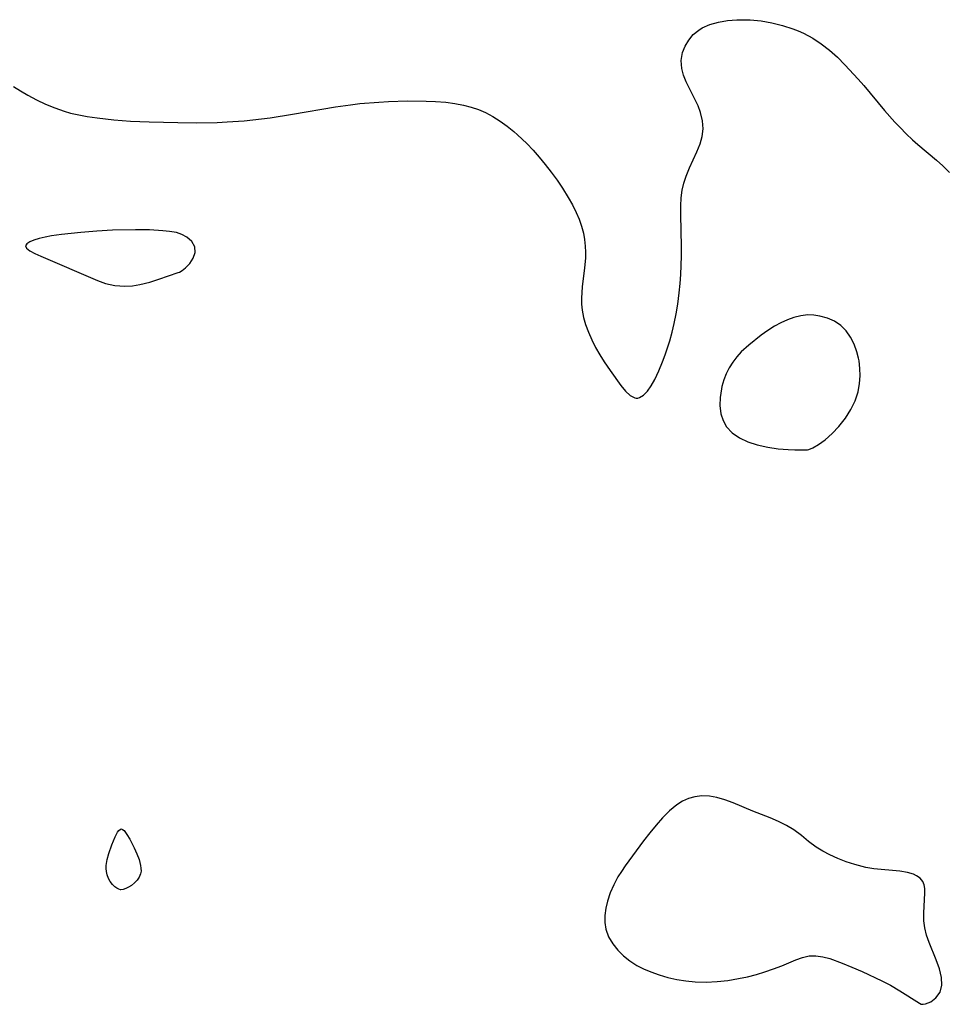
# Model space of a CAD drawing. Header units: metres. Extents: x 1073367 to 1082519, y 1569854 to 1574957.
# Tile 491 of 656: x 1077501 to 1077663, y 1573521 to 1573693. Entities that reach past the tile are written whole.
import ezdxf

# ---------------------------------------------------------------- set-up
doc = ezdxf.new("R2010")
doc.units = ezdxf.units.M
doc.layers.add('CGG_CurvaNivelLidar_v1', color=253, linetype='Continuous', lineweight=30)

msp = doc.modelspace()

# ---------------------------------------------------------------- linework, layer by layer
at = {"layer": 'CGG_CurvaNivelLidar_v1'}
for p, q in [((1077624.5458, 1573692.7873, 70), (1077626.1995, 1573692.9225, 70)), ((1077626.1995, 1573692.9225, 70), (1077627.8931, 1573692.9292, 70)), ((1077627.8931, 1573692.9292, 70), (1077628.5176, 1573692.899, 70)), ((1077628.5176, 1573692.899, 70), (1077630.4057, 1573692.7017, 70)), ((1077619.5365, 1573691.1266, 70), (1077620.1093, 1573691.4839, 70)), ((1077620.1093, 1573691.4839, 70), (1077621.4653, 1573692.0924, 70)), ((1077621.4653, 1573692.0924, 70), (1077622.9573, 1573692.5167, 70)), ((1077622.9573, 1573692.5167, 70), (1077624.5458, 1573692.7873, 70)), ((1077630.4057, 1573692.7017, 70), (1077632.2909, 1573692.3648, 70)), ((1077632.2909, 1573692.3648, 70), (1077634.1558, 1573691.904, 70)), ((1077634.1558, 1573691.904, 70), (1077635.9824, 1573691.3211, 70)), ((1077635.9824, 1573691.3211, 70), (1077636.9232, 1573690.9607, 70)), ((1077617.7544, 1573689.3722, 70), (1077618.5633, 1573690.3172, 70)), ((1077618.5633, 1573690.3172, 70), (1077619.5365, 1573691.1266, 70)), ((1077636.9232, 1573690.9607, 70), (1077637.8436, 1573690.5557, 70)), ((1077637.8436, 1573690.5557, 70), (1077639.4307, 1573689.7065, 70)), ((1077639.4307, 1573689.7065, 70), (1077640.9426, 1573688.716, 70)), ((1077616.6859, 1573687.198, 70), (1077617.1214, 1573688.3238, 70)), ((1077617.1214, 1573688.3238, 70), (1077617.7544, 1573689.3722, 70)), ((1077640.9426, 1573688.716, 70), (1077642.3792, 1573687.6034, 70)), ((1077616.4595, 1573685.8166, 70), (1077616.6859, 1573687.198, 70)), ((1077642.3792, 1573687.6034, 70), (1077643.7524, 1573686.3723, 70)), ((1077643.7524, 1573686.3723, 70), (1077645.067, 1573685.0607, 70)), ((1077616.5489, 1573684.4136, 70), (1077616.4595, 1573685.8166, 70)), ((1077616.8664, 1573683.2508, 70), (1077616.5489, 1573684.4136, 70)), ((1077645.067, 1573685.0607, 70), (1077647.3569, 1573682.5631, 70)), ((1077617.3424, 1573682.0934, 70), (1077616.8664, 1573683.2508, 70)), ((1077647.3569, 1573682.5631, 70), (1077648.3692, 1573681.4002, 70)), ((1077499.7378, 1573681.2398, 70), (1077500.9512, 1573680.4765, 70)), ((1077618.8553, 1573679.0627, 70), (1077617.3424, 1573682.0934, 70)), ((1077648.3692, 1573681.4002, 70), (1077652.0144, 1573677.0503, 70)), ((1077500.9512, 1573680.4765, 70), (1077502.1928, 1573679.7523, 70)), ((1077502.1928, 1573679.7523, 70), (1077503.737, 1573678.9273, 70)), ((1077503.737, 1573678.9273, 70), (1077505.3189, 1573678.1715, 70)), ((1077505.3189, 1573678.1715, 70), (1077506.9346, 1573677.4973, 70)), ((1077506.9346, 1573677.4973, 70), (1077508.5851, 1573676.9209, 70)), ((1077548.493, 1573676.3959, 70), (1077555.9801, 1573677.6803, 70)), ((1077555.9801, 1573677.6803, 70), (1077558.6275, 1573678.0742, 70)), ((1077558.6275, 1573678.0742, 70), (1077560.2802, 1573678.2658, 70)), ((1077560.2802, 1573678.2658, 70), (1077563.5983, 1573678.5376, 70)), ((1077563.5983, 1573678.5376, 70), (1077565.2951, 1573678.6302, 70)), ((1077565.2951, 1573678.6302, 70), (1077568.6193, 1573678.7312, 70)), ((1077568.6193, 1573678.7312, 70), (1077571.8694, 1573678.7128, 70)), ((1077571.8694, 1573678.7128, 70), (1077573.4816, 1573678.6457, 70)), ((1077573.4816, 1573678.6457, 70), (1077575.3163, 1573678.5016, 70)), ((1077575.3163, 1573678.5016, 70), (1077576.8776, 1573678.3005, 70)), ((1077576.8776, 1573678.3005, 70), (1077578.4116, 1573678.0068, 70)), ((1077578.4116, 1573678.0068, 70), (1077579.715, 1573677.66, 70)), ((1077579.715, 1573677.66, 70), (1077580.9864, 1573677.2243, 70)), ((1077619.3954, 1573677.8917, 70), (1077618.8553, 1573679.0627, 70)), ((1077619.8387, 1573676.699, 70), (1077619.3954, 1573677.8917, 70)), ((1077508.5851, 1573676.9209, 70), (1077509.693, 1573676.6034, 70)), ((1077509.693, 1573676.6034, 70), (1077510.8152, 1573676.3346, 70)), ((1077510.8152, 1573676.3346, 70), (1077512.5707, 1573676.0051, 70)), ((1077512.5707, 1573676.0051, 70), (1077514.3472, 1573675.7533, 70)), ((1077514.3472, 1573675.7533, 70), (1077517.2731, 1573675.4435, 70)), ((1077541.555, 1573675.419, 70), (1077544.6095, 1573675.8, 70)), ((1077544.6095, 1573675.8, 70), (1077548.493, 1573676.3959, 70)), ((1077580.9864, 1573677.2243, 70), (1077582.22, 1573676.6964, 70)), ((1077582.22, 1573676.6964, 70), (1077583.5372, 1573676.0011, 70)), ((1077583.5372, 1573676.0011, 70), (1077584.8055, 1573675.2062, 70)), ((1077620.1688, 1573675.2803, 70), (1077619.8387, 1573676.699, 70)), ((1077652.0144, 1573677.0503, 70), (1077653.7895, 1573675.0495, 70)), ((1077517.2731, 1573675.4435, 70), (1077520.1822, 1573675.2226, 70)), ((1077520.1822, 1573675.2226, 70), (1077523.4532, 1573675.0706, 70)), ((1077523.4532, 1573675.0706, 70), (1077528.4455, 1573674.9439, 70)), ((1077528.4455, 1573674.9439, 70), (1077531.7269, 1573674.9209, 70)), ((1077531.7269, 1573674.9209, 70), (1077535.2986, 1573674.9805, 70)), ((1077535.2986, 1573674.9805, 70), (1077537.0811, 1573675.0534, 70)), ((1077537.0811, 1573675.0534, 70), (1077540.0249, 1573675.2639, 70)), ((1077540.0249, 1573675.2639, 70), (1077541.555, 1573675.419, 70)), ((1077584.8055, 1573675.2062, 70), (1077586.0296, 1573674.3288, 70)), ((1077586.0296, 1573674.3288, 70), (1077587.2113, 1573673.381, 70)), ((1077620.2574, 1573673.8468, 70), (1077620.1688, 1573675.2803, 70)), ((1077653.7895, 1573675.0495, 70), (1077654.7045, 1573674.0818, 70)), ((1077654.7045, 1573674.0818, 70), (1077655.788, 1573672.999, 70)), ((1077587.2113, 1573673.381, 70), (1077587.8486, 1573672.8277, 70)), ((1077587.8486, 1573672.8277, 70), (1077589.4618, 1573671.2785, 70)), ((1077619.7481, 1573671.2243, 70), (1077620.0999, 1573672.5278, 70)), ((1077620.0999, 1573672.5278, 70), (1077620.2574, 1573673.8468, 70)), ((1077655.788, 1573672.999, 70), (1077656.8989, 1573671.9549, 70)), ((1077589.4618, 1573671.2785, 70), (1077590.5618, 1573670.0993, 70)), ((1077619.1975, 1573669.8164, 70), (1077619.7481, 1573671.2243, 70)), ((1077656.8989, 1573671.9549, 70), (1077657.8349, 1573671.1212, 70)), ((1077657.8349, 1573671.1212, 70), (1077661.0721, 1573668.3559, 70)), ((1077590.5618, 1573670.0993, 70), (1077591.6247, 1573668.8784, 70)), ((1077591.6247, 1573668.8784, 70), (1077592.6555, 1573667.6265, 70)), ((1077617.9147, 1573667.0209, 70), (1077619.1975, 1573669.8164, 70)), ((1077592.6555, 1573667.6265, 70), (1077593.7208, 1573666.2652, 70)), ((1077661.0721, 1573668.3559, 70), (1077662.1761, 1573667.3813, 70)), ((1077662.1761, 1573667.3813, 70), (1077663.3718, 1573666.2493, 70)), ((1077593.7208, 1573666.2652, 70), (1077594.7429, 1573664.8775, 70)), ((1077616.9139, 1573664.3833, 70), (1077617.3249, 1573665.6, 70)), ((1077617.3249, 1573665.6, 70), (1077617.9147, 1573667.0209, 70)), ((1077594.7429, 1573664.8775, 70), (1077595.7083, 1573663.4608, 70)), ((1077616.613, 1573663.1343, 70), (1077616.9139, 1573664.3833, 70)), ((1077595.7083, 1573663.4608, 70), (1077596.7079, 1573661.8339, 70)), ((1077616.4391, 1573661.7967, 70), (1077616.613, 1573663.1343, 70)), ((1077596.7079, 1573661.8339, 70), (1077597.4204, 1573660.5531, 70)), ((1077597.4204, 1573660.5531, 70), (1077598.0687, 1573659.2558, 70)), ((1077616.3567, 1573658.801, 70), (1077616.3685, 1573660.4208, 70)), ((1077616.3685, 1573660.4208, 70), (1077616.4391, 1573661.7967, 70)), ((1077598.0687, 1573659.2558, 70), (1077598.5898, 1573658.0593, 70)), ((1077616.5038, 1573653.2996, 70), (1077616.3567, 1573658.801, 70)), ((1077598.5898, 1573658.0593, 70), (1077599.0289, 1573656.8449, 70)), ((1077599.0289, 1573656.8449, 70), (1077599.3664, 1573655.6092, 70)), ((1077506.3835, 1573655.1603, 70), (1077505.2446, 1573654.9375, 70)), ((1077508.1068, 1573655.4164, 70), (1077506.3835, 1573655.1603, 70)), ((1077511.503, 1573655.7652, 70), (1077508.1068, 1573655.4164, 70)), ((1077514.3034, 1573655.9747, 70), (1077511.503, 1573655.7652, 70)), ((1077516.9968, 1573656.1202, 70), (1077514.3034, 1573655.9747, 70)), ((1077521.0686, 1573656.2192, 70), (1077516.9968, 1573656.1202, 70)), ((1077523.4648, 1573656.1781, 70), (1077521.0686, 1573656.2192, 70)), ((1077525.7978, 1573656.0432, 70), (1077523.4648, 1573656.1781, 70)), ((1077527.0137, 1573655.9183, 70), (1077525.7978, 1573656.0432, 70)), ((1077528.1816, 1573655.7165, 70), (1077527.0137, 1573655.9183, 70)), ((1077529.162, 1573655.3936, 70), (1077528.1816, 1573655.7165, 70)), ((1077530.0256, 1573654.9335, 70), (1077529.162, 1573655.3936, 70)), ((1077599.3664, 1573655.6092, 70), (1077599.5677, 1573654.4901, 70)), ((1077502.0271, 1573653.7801, 70), (1077501.8114, 1573653.4354, 70)), ((1077501.8114, 1573653.4354, 70), (1077502.0043, 1573653.0102, 70)), ((1077502.543, 1573654.1031, 70), (1077502.0271, 1573653.7801, 70)), ((1077503.2865, 1573654.4048, 70), (1077502.543, 1573654.1031, 70)), ((1077504.2014, 1573654.684, 70), (1077503.2865, 1573654.4048, 70)), ((1077505.2446, 1573654.9375, 70), (1077504.2014, 1573654.684, 70)), ((1077530.8894, 1573654.1585, 70), (1077530.0256, 1573654.9335, 70)), ((1077531.3953, 1573653.2332, 70), (1077530.8894, 1573654.1585, 70)), ((1077599.5677, 1573654.4901, 70), (1077599.6816, 1573653.3565, 70)), ((1077599.6816, 1573653.3565, 70), (1077599.7171, 1573652.2978, 70)), ((1077616.5046, 1573651.5846, 70), (1077616.5038, 1573653.2996, 70)), ((1077502.0043, 1573653.0102, 70), (1077502.5822, 1573652.5586, 70)), ((1077502.5822, 1573652.5586, 70), (1077503.4394, 1573652.0831, 70)), ((1077503.4394, 1573652.0831, 70), (1077504.4948, 1573651.5838, 70)), ((1077504.4948, 1573651.5838, 70), (1077514.3792, 1573647.3399, 70)), ((1077531.1385, 1573651.2349, 70), (1077531.4746, 1573652.2237, 70)), ((1077531.4746, 1573652.2237, 70), (1077531.3953, 1573653.2332, 70)), ((1077599.7171, 1573652.2978, 70), (1077599.6921, 1573651.2357, 70)), ((1077616.3938, 1573648.4075, 70), (1077616.5046, 1573651.5846, 70)), ((1077529.7936, 1573649.5594, 70), (1077530.526, 1573650.3193, 70)), ((1077530.526, 1573650.3193, 70), (1077531.1385, 1573651.2349, 70)), ((1077599.6921, 1573651.2357, 70), (1077599.5527, 1573649.5618, 70)), ((1077525.1409, 1573647.5607, 70), (1077528.5, 1573648.7701, 70)), ((1077528.5, 1573648.7701, 70), (1077528.7557, 1573648.8296, 70)), ((1077528.7557, 1573648.8296, 70), (1077529.2151, 1573649.1035, 70)), ((1077529.2151, 1573649.1035, 70), (1077529.7936, 1573649.5594, 70)), ((1077599.5527, 1573649.5618, 70), (1077599.1506, 1573646.2259, 70)), ((1077616.2797, 1573646.8113, 70), (1077616.3938, 1573648.4075, 70)), ((1077514.3792, 1573647.3399, 70), (1077515.8246, 1573646.8356, 70)), ((1077515.8246, 1573646.8356, 70), (1077517.45, 1573646.4848, 70)), ((1077517.45, 1573646.4848, 70), (1077519.1898, 1573646.3601, 70)), ((1077519.1898, 1573646.3601, 70), (1077520.5037, 1573646.4405, 70)), ((1077520.5037, 1573646.4405, 70), (1077521.8128, 1573646.6446, 70)), ((1077521.8128, 1573646.6446, 70), (1077523.5475, 1573647.0643, 70)), ((1077523.5475, 1573647.0643, 70), (1077525.1409, 1573647.5607, 70)), ((1077616.1188, 1573645.2153, 70), (1077616.2797, 1573646.8113, 70)), ((1077599.0644, 1573645.2554, 70), (1077599.0201, 1573644.2869, 70)), ((1077599.1506, 1573646.2259, 70), (1077599.0644, 1573645.2554, 70)), ((1077615.84, 1573643.2084, 70), (1077616.1188, 1573645.2153, 70)), ((1077599.0201, 1573644.2869, 70), (1077599.0389, 1573643.2402, 70)), ((1077599.0389, 1573643.2402, 70), (1077599.1446, 1573642.177, 70)), ((1077615.5412, 1573641.5232, 70), (1077615.84, 1573643.2084, 70)), ((1077599.1446, 1573642.177, 70), (1077599.3817, 1573640.9099, 70)), ((1077615.195, 1573639.8521, 70), (1077615.5412, 1573641.5232, 70)), ((1077638.5628, 1573641.3273, 70), (1077637.3652, 1573641.1833, 70)), ((1077639.6335, 1573641.2978, 70), (1077638.5628, 1573641.3273, 70)), ((1077640.6891, 1573641.1376, 70), (1077639.6335, 1573641.2978, 70)), ((1077599.3817, 1573640.9099, 70), (1077599.7261, 1573639.6578, 70)), ((1077599.7261, 1573639.6578, 70), (1077600.2165, 1573638.2976, 70)), ((1077614.8377, 1573638.3222, 70), (1077615.195, 1573639.8521, 70)), ((1077633.8583, 1573639.9662, 70), (1077632.7409, 1573639.3674, 70)), ((1077635.0039, 1573640.4741, 70), (1077633.8583, 1573639.9662, 70)), ((1077636.1655, 1573640.8833, 70), (1077635.0039, 1573640.4741, 70)), ((1077637.3652, 1573641.1833, 70), (1077636.1655, 1573640.8833, 70)), ((1077642.0128, 1573640.7722, 70), (1077640.6891, 1573641.1376, 70)), ((1077643.2562, 1573640.229, 70), (1077642.0128, 1573640.7722, 70)), ((1077644.3695, 1573639.4858, 70), (1077643.2562, 1573640.229, 70)), ((1077600.2165, 1573638.2976, 70), (1077600.8021, 1573636.9645, 70)), ((1077614.4379, 1573636.8179, 70), (1077614.8377, 1573638.3222, 70)), ((1077630.4333, 1573637.8012, 70), (1077628.274, 1573636.0633, 70)), ((1077631.5664, 1573638.6197, 70), (1077630.4333, 1573637.8012, 70)), ((1077632.7409, 1573639.3674, 70), (1077631.5664, 1573638.6197, 70)), ((1077645.286, 1573638.5489, 70), (1077644.3695, 1573639.4858, 70)), ((1077646.0488, 1573637.4417, 70), (1077645.286, 1573638.5489, 70)), ((1077600.8021, 1573636.9645, 70), (1077601.4639, 1573635.6626, 70)), ((1077613.6425, 1573634.3325, 70), (1077614.4379, 1573636.8179, 70)), ((1077646.6742, 1573636.2098, 70), (1077646.0488, 1573637.4417, 70)), ((1077647.165, 1573634.8879, 70), (1077646.6742, 1573636.2098, 70)), ((1077601.4639, 1573635.6626, 70), (1077602.1998, 1573634.3741, 70)), ((1077602.1998, 1573634.3741, 70), (1077602.9787, 1573633.1295, 70)), ((1077626.9584, 1573634.8875, 70), (1077626.1695, 1573634.0312, 70)), ((1077628.274, 1573636.0633, 70), (1077626.9584, 1573634.8875, 70)), ((1077647.4486, 1573633.7973, 70), (1077647.165, 1573634.8879, 70)), ((1077602.9787, 1573633.1295, 70), (1077603.9988, 1573631.6226, 70)), ((1077612.552, 1573631.5425, 70), (1077613.2046, 1573633.1427, 70)), ((1077613.2046, 1573633.1427, 70), (1077613.6425, 1573634.3325, 70)), ((1077625.4651, 1573633.1026, 70), (1077624.8526, 1573632.1044, 70)), ((1077626.1695, 1573634.0312, 70), (1077625.4651, 1573633.1026, 70)), ((1077647.5424, 1573633.2841, 70), (1077647.4486, 1573633.7973, 70)), ((1077647.6848, 1573631.9912, 70), (1077647.5424, 1573633.2841, 70)), ((1077603.9988, 1573631.6226, 70), (1077605.883, 1573629.0267, 70)), ((1077611.8551, 1573630.0749, 70), (1077612.552, 1573631.5425, 70)), ((1077624.3325, 1573631.0534, 70), (1077623.9042, 1573629.9631, 70)), ((1077624.8526, 1573632.1044, 70), (1077624.3325, 1573631.0534, 70)), ((1077647.7155, 1573630.6717, 70), (1077647.6848, 1573631.9912, 70)), ((1077611.217, 1573628.9624, 70), (1077611.8551, 1573630.0749, 70)), ((1077623.9042, 1573629.9631, 70), (1077623.573, 1573628.8453, 70)), ((1077647.3579, 1573627.878, 70), (1077647.6373, 1573629.3309, 70)), ((1077647.6373, 1573629.3309, 70), (1077647.7155, 1573630.6717, 70)), ((1077605.883, 1573629.0267, 70), (1077606.7223, 1573628.0097, 70)), ((1077606.7223, 1573628.0097, 70), (1077607.5395, 1573627.2426, 70)), ((1077609.8555, 1573627.3095, 70), (1077610.5477, 1573628.0245, 70)), ((1077610.5477, 1573628.0245, 70), (1077611.217, 1573628.9624, 70)), ((1077623.4697, 1573628.3933, 70), (1077623.2472, 1573626.9311, 70)), ((1077623.573, 1573628.8453, 70), (1077623.4697, 1573628.3933, 70)), ((1077646.8509, 1573626.3431, 70), (1077647.3579, 1573627.878, 70)), ((1077607.5395, 1573627.2426, 70), (1077608.3488, 1573626.8287, 70)), ((1077608.3488, 1573626.8287, 70), (1077608.5712, 1573626.7931, 70)), ((1077608.5712, 1573626.7931, 70), (1077608.8403, 1573626.8017, 70)), ((1077608.8403, 1573626.8017, 70), (1077609.1467, 1573626.8796, 70)), ((1077609.1467, 1573626.8796, 70), (1077609.8555, 1573627.3095, 70)), ((1077623.2472, 1573626.9311, 70), (1077623.2061, 1573625.4809, 70)), ((1077646.1206, 1573624.7977, 70), (1077646.8509, 1573626.3431, 70)), ((1077623.2061, 1573625.4809, 70), (1077623.3844, 1573624.0763, 70)), ((1077623.3844, 1573624.0763, 70), (1077623.7732, 1573622.8713, 70)), ((1077645.1638, 1573623.2819, 70), (1077646.1206, 1573624.7977, 70)), ((1077623.7732, 1573622.8713, 70), (1077624.3846, 1573621.7514, 70)), ((1077644.0325, 1573621.861, 70), (1077645.1638, 1573623.2819, 70)), ((1077624.3846, 1573621.7514, 70), (1077625.3653, 1573620.7126, 70)), ((1077625.3653, 1573620.7126, 70), (1077626.6122, 1573619.8643, 70)), ((1077641.5977, 1573619.5327, 70), (1077642.8168, 1573620.5983, 70)), ((1077642.8168, 1573620.5983, 70), (1077644.0325, 1573621.861, 70)), ((1077626.6122, 1573619.8643, 70), (1077628.1006, 1573619.1604, 70)), ((1077628.1006, 1573619.1604, 70), (1077629.7478, 1573618.6128, 70)), ((1077640.458, 1573618.6998, 70), (1077641.5977, 1573619.5327, 70)), ((1077629.7478, 1573618.6128, 70), (1077631.5976, 1573618.201, 70)), ((1077631.5976, 1573618.201, 70), (1077633.4264, 1573617.9418, 70)), ((1077633.4264, 1573617.9418, 70), (1077635.1266, 1573617.8002, 70)), ((1077635.1266, 1573617.8002, 70), (1077636.3212, 1573617.7496, 70)), ((1077636.3212, 1573617.7496, 70), (1077638.5, 1573617.763, 70)), ((1077638.5, 1573617.763, 70), (1077638.7565, 1573617.7892, 70)), ((1077638.7565, 1573617.7892, 70), (1077639.4525, 1573618.1043, 70)), ((1077639.4525, 1573618.1043, 70), (1077640.458, 1573618.6998, 70)), ((1077618.8024, 1573557.1431, 70), (1077617.7147, 1573556.8259, 70)), ((1077620.0698, 1573557.2851, 70), (1077618.8024, 1573557.1431, 70)), ((1077621.367, 1573557.2255, 70), (1077620.0698, 1573557.2851, 70)), ((1077622.6774, 1573556.9945, 70), (1077621.367, 1573557.2255, 70)), ((1077624.0997, 1573556.5816, 70), (1077622.6774, 1573556.9945, 70)), ((1077615.6705, 1573555.7182, 70), (1077614.383, 1573554.6594, 70)), ((1077616.6689, 1573556.3443, 70), (1077615.6705, 1573555.7182, 70)), ((1077617.7147, 1573556.8259, 70), (1077616.6689, 1573556.3443, 70)), ((1077625.5225, 1573556.0529, 70), (1077624.0997, 1573556.5816, 70)), ((1077628.9411, 1573554.6259, 70), (1077625.5225, 1573556.0529, 70)), ((1077614.383, 1573554.6594, 70), (1077613.1619, 1573553.4287, 70)), ((1077631.9875, 1573553.4249, 70), (1077628.9411, 1573554.6259, 70)), ((1077612.0576, 1573552.1761, 70), (1077610.9782, 1573550.8548, 70)), ((1077613.1619, 1573553.4287, 70), (1077612.0576, 1573552.1761, 70)), ((1077633.4622, 1573552.8068, 70), (1077631.9875, 1573553.4249, 70)), ((1077634.8659, 1573552.1315, 70), (1077633.4622, 1573552.8068, 70)), ((1077636.1647, 1573551.3602, 70), (1077634.8659, 1573552.1315, 70)), ((1077516.8976, 1573548.7264, 69.5), (1077517.4902, 1573550.1389, 69.5)), ((1077517.4902, 1573550.1389, 69.5), (1077517.9025, 1573550.9184, 69.5)), ((1077517.9025, 1573550.9184, 69.5), (1077518.1143, 1573551.2168, 69.5)), ((1077518.1143, 1573551.2168, 69.5), (1077518.331, 1573551.4238, 69.5)), ((1077518.331, 1573551.4238, 69.5), (1077518.5541, 1573551.5074, 69.5)), ((1077518.5541, 1573551.5074, 69.5), (1077518.7948, 1573551.4365, 69.5)), ((1077518.7948, 1573551.4365, 69.5), (1077519.0423, 1573551.2333, 69.5)), ((1077519.0423, 1573551.2333, 69.5), (1077519.5495, 1573550.5646, 69.5)), ((1077519.5495, 1573550.5646, 69.5), (1077520.0633, 1573549.6926, 69.5)), ((1077610.9782, 1573550.8548, 70), (1077609.8694, 1573549.4228, 70)), ((1077637.4772, 1573550.3585, 70), (1077636.1647, 1573551.3602, 70)), ((1077638.7281, 1573549.3001, 70), (1077637.4772, 1573550.3585, 70)), ((1077516.362, 1573547.1975, 69.5), (1077516.8976, 1573548.7264, 69.5)), ((1077520.0633, 1573549.6926, 69.5), (1077520.8185, 1573548.2152, 69.5)), ((1077609.8694, 1573549.4228, 70), (1077606.623, 1573545.0455, 70)), ((1077640.033, 1573548.3014, 70), (1077638.7281, 1573549.3001, 70)), ((1077516.0817, 1573546.1524, 69.5), (1077516.362, 1573547.1975, 69.5)), ((1077520.8185, 1573548.2152, 69.5), (1077521.2808, 1573547.1815, 69.5)), ((1077521.2808, 1573547.1815, 69.5), (1077521.6545, 1573546.1512, 69.5)), ((1077641.1893, 1573547.6028, 70), (1077640.033, 1573548.3014, 70)), ((1077642.4279, 1573546.9776, 70), (1077641.1893, 1573547.6028, 70)), ((1077643.8382, 1573546.3455, 70), (1077642.4279, 1573546.9776, 70)), ((1077515.8993, 1573544.6131, 69.5), (1077515.9212, 1573545.1381, 69.5)), ((1077515.9212, 1573545.1381, 69.5), (1077516.0817, 1573546.1524, 69.5)), ((1077521.6545, 1573546.1512, 69.5), (1077521.9088, 1573545.1401, 69.5)), ((1077521.9088, 1573545.1401, 69.5), (1077521.9831, 1573544.6409, 69.5)), ((1077606.623, 1573545.0455, 70), (1077605.9801, 1573544.095, 70)), ((1077645.2984, 1573545.7692, 70), (1077643.8382, 1573546.3455, 70)), ((1077646.7954, 1573545.2692, 70), (1077645.2984, 1573545.7692, 70)), ((1077648.7425, 1573544.7821, 70), (1077646.7954, 1573545.2692, 70)), ((1077515.9532, 1573544.0474, 69.5), (1077515.8993, 1573544.6131, 69.5)), ((1077516.0891, 1573543.4671, 69.5), (1077515.9532, 1573544.0474, 69.5)), ((1077516.3243, 1573542.8638, 69.5), (1077516.0891, 1573543.4671, 69.5)), ((1077521.9166, 1573543.6344, 69.5), (1077521.6773, 1573543.0858, 69.5)), ((1077522.0055, 1573544.1483, 69.5), (1077521.9166, 1573543.6344, 69.5)), ((1077521.9831, 1573544.6409, 69.5), (1077522.0055, 1573544.1483, 69.5)), ((1077605.9801, 1573544.095, 70), (1077605.3824, 1573543.1242, 70)), ((1077650.1427, 1573544.5595, 70), (1077648.7425, 1573544.7821, 70)), ((1077654.6704, 1573544.1469, 70), (1077650.1427, 1573544.5595, 70)), ((1077655.9944, 1573543.9226, 70), (1077654.6704, 1573544.1469, 70)), ((1077657.0594, 1573543.5879, 70), (1077655.9944, 1573543.9226, 70)), ((1077657.592, 1573543.3303, 70), (1077657.0594, 1573543.5879, 70)), ((1077658.2431, 1573542.8778, 70), (1077657.592, 1573543.3303, 70)), ((1077516.6367, 1573542.3033, 69.5), (1077516.3243, 1573542.8638, 69.5)), ((1077517.0051, 1573541.8131, 69.5), (1077516.6367, 1573542.3033, 69.5)), ((1077517.406, 1573541.4175, 69.5), (1077517.0051, 1573541.8131, 69.5)), ((1077520.3574, 1573541.6486, 69.5), (1077519.8336, 1573541.315, 69.5)), ((1077520.8628, 1573542.0691, 69.5), (1077520.3574, 1573541.6486, 69.5)), ((1077521.3144, 1573542.556, 69.5), (1077520.8628, 1573542.0691, 69.5)), ((1077521.6773, 1573543.0858, 69.5), (1077521.3144, 1573542.556, 69.5)), ((1077604.6436, 1573541.7398, 70), (1077604.0255, 1573540.3267, 70)), ((1077605.3824, 1573543.1242, 70), (1077604.6436, 1573541.7398, 70)), ((1077658.7035, 1573542.3294, 70), (1077658.2431, 1573542.8778, 70)), ((1077658.9259, 1573541.7616, 70), (1077658.7035, 1573542.3294, 70)), ((1077659.0189, 1573541.1089, 70), (1077658.9259, 1573541.7616, 70)), ((1077517.7972, 1573541.1373, 69.5), (1077517.406, 1573541.4175, 69.5)), ((1077518.1424, 1573540.9559, 69.5), (1077517.7972, 1573541.1373, 69.5)), ((1077518.3926, 1573540.8661, 69.5), (1077518.1424, 1573540.9559, 69.5)), ((1077518.5, 1573540.8654, 69.5), (1077518.3926, 1573540.8661, 69.5)), ((1077518.9051, 1573540.9327, 69.5), (1077518.5, 1573540.8654, 69.5)), ((1077519.3318, 1573541.0792, 69.5), (1077518.9051, 1573540.9327, 69.5)), ((1077519.8336, 1573541.315, 69.5), (1077519.3318, 1573541.0792, 69.5)), ((1077604.0255, 1573540.3267, 70), (1077603.5467, 1573538.897, 70)), ((1077658.854, 1573536.8346, 70), (1077659.0293, 1573540.3003, 70)), ((1077659.0293, 1573540.3003, 70), (1077659.0189, 1573541.1089, 70)), ((1077603.5467, 1573538.897, 70), (1077603.2618, 1573537.6516, 70)), ((1077603.106, 1573536.3936, 70), (1077603.1056, 1573535.1618, 70)), ((1077603.2618, 1573537.6516, 70), (1077603.106, 1573536.3936, 70)), ((1077658.8864, 1573535.474, 70), (1077658.854, 1573536.8346, 70)), ((1077603.1056, 1573535.1618, 70), (1077603.2896, 1573533.9718, 70)), ((1077659.0336, 1573534.2174, 70), (1077658.8864, 1573535.474, 70)), ((1077603.2896, 1573533.9718, 70), (1077603.7606, 1573532.6652, 70)), ((1077659.3131, 1573532.9464, 70), (1077659.0336, 1573534.2174, 70)), ((1077659.7815, 1573531.6453, 70), (1077659.3131, 1573532.9464, 70)), ((1077603.7606, 1573532.6652, 70), (1077604.471, 1573531.4388, 70)), ((1077604.471, 1573531.4388, 70), (1077605.3774, 1573530.2981, 70)), ((1077661.039, 1573528.6074, 70), (1077659.7815, 1573531.6453, 70)), ((1077605.3774, 1573530.2981, 70), (1077606.3635, 1573529.3272, 70)), ((1077606.3635, 1573529.3272, 70), (1077607.4691, 1573528.4459, 70)), ((1077607.4691, 1573528.4459, 70), (1077608.6791, 1573527.6653, 70)), ((1077608.6791, 1573527.6653, 70), (1077609.8644, 1573527.0495, 70)), ((1077634.0679, 1573527.6055, 70), (1077636.5076, 1573528.6422, 70)), ((1077636.5076, 1573528.6422, 70), (1077637.6769, 1573529.0563, 70)), ((1077637.6769, 1573529.0563, 70), (1077638.8413, 1573529.3036, 70)), ((1077638.8413, 1573529.3036, 70), (1077640.0073, 1573529.3252, 70)), ((1077640.0073, 1573529.3252, 70), (1077641.192, 1573529.1569, 70)), ((1077641.192, 1573529.1569, 70), (1077642.4064, 1573528.8458, 70)), ((1077642.4064, 1573528.8458, 70), (1077644.5608, 1573528.076, 70)), ((1077644.5608, 1573528.076, 70), (1077646.2828, 1573527.3691, 70)), ((1077661.5882, 1573527.0542, 70), (1077661.039, 1573528.6074, 70)), ((1077609.8644, 1573527.0495, 70), (1077611.1112, 1573526.5152, 70)), ((1077611.1112, 1573526.5152, 70), (1077612.5964, 1573525.9882, 70)), ((1077612.5964, 1573525.9882, 70), (1077614.1268, 1573525.547, 70)), ((1077628.0522, 1573525.6687, 70), (1077629.584, 1573526.0693, 70)), ((1077629.584, 1573526.0693, 70), (1077631.0773, 1573526.5261, 70)), ((1077631.0773, 1573526.5261, 70), (1077632.6055, 1573527.046, 70)), ((1077632.6055, 1573527.046, 70), (1077634.0679, 1573527.6055, 70)), ((1077646.2828, 1573527.3691, 70), (1077648.0952, 1573526.5756, 70)), ((1077648.0952, 1573526.5756, 70), (1077651.53, 1573524.971, 70)), ((1077661.9471, 1573525.5514, 70), (1077661.5882, 1573527.0542, 70)), ((1077614.1268, 1573525.547, 70), (1077615.6904, 1573525.1936, 70)), ((1077615.6904, 1573525.1936, 70), (1077617.2783, 1573524.9358, 70)), ((1077617.2783, 1573524.9358, 70), (1077618.9007, 1573524.786, 70)), ((1077618.9007, 1573524.786, 70), (1077620.8068, 1573524.7539, 70)), ((1077620.8068, 1573524.7539, 70), (1077622.714, 1573524.8491, 70)), ((1077622.714, 1573524.8491, 70), (1077624.6107, 1573525.0498, 70)), ((1077624.6107, 1573525.0498, 70), (1077626.4849, 1573525.3442, 70)), ((1077626.4849, 1573525.3442, 70), (1077628.0522, 1573525.6687, 70)), ((1077651.53, 1573524.971, 70), (1077653.0429, 1573524.1811, 70)), ((1077662.0114, 1573524.182, 70), (1077661.9471, 1573525.5514, 70)), ((1077653.0429, 1573524.1811, 70), (1077654.677, 1573523.2162, 70)), ((1077654.677, 1573523.2162, 70), (1077658.1197, 1573521.05, 70)), ((1077660.9859, 1573522.0152, 70), (1077661.709, 1573523.0079, 70)), ((1077661.709, 1573523.0079, 70), (1077662.0114, 1573524.182, 70)), ((1077658.1197, 1573521.05, 70), (1077658.3909, 1573520.9122, 70)), ((1077658.3909, 1573520.9122, 70), (1077658.5, 1573520.8944, 70)), ((1077658.5, 1573520.8944, 70), (1077658.7754, 1573520.8608, 70)), ((1077658.7754, 1573520.8608, 70), (1077659.1826, 1573520.9393, 70)), ((1077659.1826, 1573520.9393, 70), (1077660.0618, 1573521.3222, 70)), ((1077660.0618, 1573521.3222, 70), (1077660.9859, 1573522.0152, 70))]:
    msp.add_line(p, q, dxfattribs=at)

doc.saveas('drawing.dxf')
